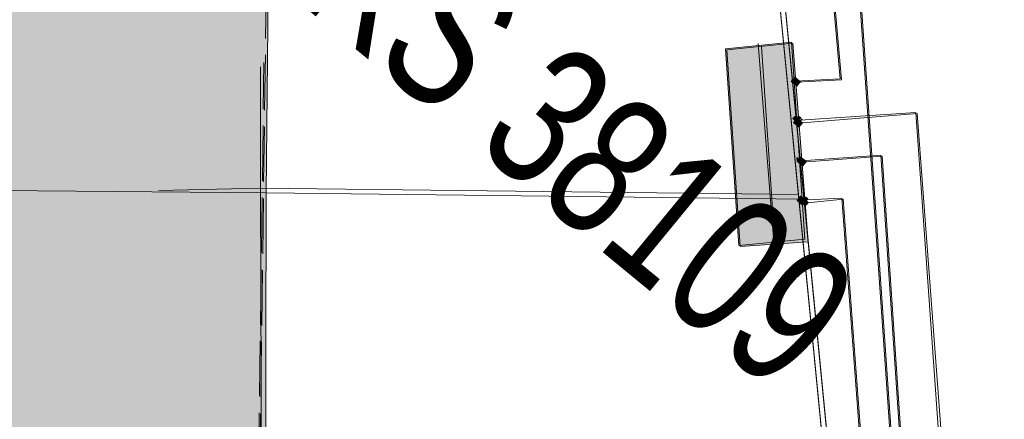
# Model space of a CAD drawing. Header units: metres. Extents: x -740 to 758, y -633 to 854.
# Tile 540 of 656: x 136.08 to 143.5, y -360.87 to -357.86. Entities that reach past the tile are written whole.
import ezdxf

# ---------------------------------------------------------------- set-up
doc = ezdxf.new("R2010")
doc.units = ezdxf.units.M
doc.header["$MEASUREMENT"] = 0
doc.linetypes.add('416_125', pattern=[0.5408, 0.416, -0.1248])
for name, color, linetype in [('Grundkarte.LOVION', 7, 'Continuous'), ('Strom.LOVION', 7, 'Continuous'), ('StromBemass.LOVION', 7, 'Continuous'), ('Wasser.LOVION', 7, 'Continuous')]:
    doc.layers.add(name, color=color, linetype=linetype)
doc.styles.add('ERSTELLTER_STIL_1', font='arial.ttf')

msp = doc.modelspace()

# ---------------------------------------------------------------- hatches: boundary and pattern name
at = {"layer": 'Grundkarte.LOVION', "linetype": 'Continuous', "lineweight": 18}
for points in [[(129.3667, -353.0878), (129.333, -359.0909), (137.941, -359.1655), (138.0012, -353.1302)], [(137.8981, -358.2148), (137.1321, -359.1469), (137.899, -359.131)], [(129.2671, -365.0677), (137.928, -365.078), (137.941, -359.1655), (129.333, -359.0909)], [(137.1321, -359.1469), (132.2456, -365.0925), (137.9181, -365.0699), (137.899, -359.131)]]:
    msp.add_hatch(color=9, dxfattribs=at).paths.add_polyline_path(points)
at = {"layer": 'Strom.LOVION', "linetype": 'Continuous', "lineweight": 13}
for points in [[(142.0003, -359.5132), (141.8997, -358.0305), (141.402, -358.0792), (141.5026, -359.5619)], [(142.0263, -359.5346), (141.9096, -358.0386), (141.4119, -358.0873), (141.5125, -359.57)]]:
    msp.add_hatch(color=7, dxfattribs=at).paths.add_polyline_path(points)
at = {"layer": 'Strom.LOVION', "linetype": 'Continuous', "lineweight": 18}
for points in [[(141.9254, -358.294), (141.899, -358.3261), (141.9312, -358.3525), (141.9576, -358.3204)], [(141.9353, -358.3021), (141.9089, -358.3342), (141.9411, -358.3607), (141.9675, -358.3285)], [(141.9569, -358.616), (141.9701, -358.5999), (141.9541, -358.5867), (141.9409, -358.6028), (141.9248, -358.5896), (141.9116, -358.6057), (141.9276, -358.6189), (141.9144, -358.6349), (141.9305, -358.6482), (141.9437, -358.6321), (141.9598, -358.6453), (141.973, -358.6292)], [(141.9507, -358.6109), (141.9243, -358.6431), (141.9565, -358.6695), (141.9829, -358.6374)], [(141.9402, -358.8984), (141.9431, -358.9277), (141.9752, -358.9541), (142.0016, -358.922), (141.9695, -358.8956), (141.9563, -358.9116)], [(141.953, -358.9358), (141.9851, -358.9623), (142.0115, -358.9301), (141.9794, -358.9037)], [(141.9424, -359.2233), (141.9746, -359.2497), (142.001, -359.2176), (141.9688, -359.1912)], [(142.0109, -359.2257), (142.0241, -359.2097), (142.008, -359.1965), (141.9948, -359.2125), (141.9787, -359.1993), (141.9655, -359.2154), (141.9816, -359.2286), (141.9684, -359.2447), (141.9844, -359.2579), (141.9976, -359.2418), (142.0137, -359.255), (142.0269, -359.2389)]]:
    msp.add_hatch(color=5, dxfattribs=at).paths.add_polyline_path(points)

# ---------------------------------------------------------------- linework, layer by layer
at = {"layer": 'Grundkarte.LOVION', "color": 8, "linetype": 'Continuous', "lineweight": 18}
for points in [[(142.5673, -365.0677), (141.7372, -356.5777), (141.5487, -353.1381), (141.5868, -347.7847), (142.0296, -344.7563), (142.3104, -342.187), (143.7666, -336.2221), (144.6928, -332.9987), (144.787, -332.753), (144.8755, -332.4488), (144.9961, -332.171), (145.0581, -331.8989), (145.2994, -331.3433), (145.3879, -331.0391), (145.4821, -330.7935), (145.7233, -330.2379), (145.8118, -329.9337), (145.9324, -329.6559), (146.0266, -329.4102), (146.5091, -328.299), (146.6033, -328.0534), (146.7561, -327.802), (146.8503, -327.5563), (147.0237, -327.2143)], [(142.5673, -365.0677), (141.7372, -356.5777), (141.5487, -353.1381), (141.5868, -347.7847), (142.0296, -344.7563)], [(153.7233, -416.9912), (153.3918, -416.0187), (150.2464, -406.2181), (149.1281, -402.3374), (147.4709, -395.9676), (146.1522, -390.0376), (145.2544, -385.6919), (143.7727, -375.374), (142.531, -365.0917), (141.6951, -356.5431), (141.5432, -353.7797), (141.6951, -356.5431), (141.9528, -359.178), (137.899, -359.131), (137.1321, -359.1469)], [(153.7233, -416.9912), (153.3918, -416.0187), (150.2464, -406.2181), (149.1281, -402.3374), (147.4709, -395.9676), (146.1522, -390.0376), (145.2544, -385.6919), (143.7727, -375.374), (142.531, -365.0917), (141.6951, -356.5431), (141.5432, -353.7797)], [(137.8981, -358.2148), (137.899, -359.131), (137.1321, -359.1469)], [(142.5144, -365.132), (137.928, -365.078), (129.2671, -365.0677), (128.0846, -365.065), (124.0951, -365.0709), (113.5814, -369.084), (112.0214, -363.7095), (124.1553, -359.0356), (128.0919, -359.094), (129.333, -359.0909), (137.941, -359.1655), (141.9948, -359.2125), (142.5673, -365.0677)], [(137.1321, -359.1469), (137.899, -359.131), (137.9181, -365.0699), (132.2456, -365.0925)], [(137.1321, -359.1469), (137.899, -359.131), (141.9528, -359.178), (142.531, -365.0917), (137.9181, -365.0699), (132.2456, -365.0925)]]:
    msp.add_lwpolyline(points, dxfattribs=at)
at = {"layer": 'Grundkarte.LOVION', "color": 253, "linetype": 'Continuous', "lineweight": 18}
for points in [[(142.0296, -344.7563), (141.5868, -347.7847), (141.5487, -353.1381), (141.7372, -356.5777), (142.5673, -365.0677)], [(141.5432, -353.7797), (141.6951, -356.5431), (142.531, -365.0917), (143.7727, -375.374), (145.2544, -385.6919), (146.1522, -390.0376), (147.4709, -395.9676), (149.1281, -402.3374), (150.2464, -406.2181), (153.3918, -416.0187), (153.7233, -416.9912)]]:
    msp.add_lwpolyline(points, dxfattribs=at)
at = {"layer": 'Grundkarte.LOVION', "color": 8, "linetype": 'Continuous', "lineweight": 18}
for points in [[(112.0214, -363.7095), (110.4615, -358.3351), (124.189, -353.0324), (128.1521, -353.0587), (129.3667, -353.0878), (138.0012, -353.1302), (141.5487, -353.1381), (141.7372, -356.5777), (141.9948, -359.2125), (137.941, -359.1655), (129.333, -359.0909), (128.0919, -359.094), (124.1553, -359.0356)], [(129.3667, -353.0878), (138.0012, -353.1302), (137.941, -359.1655), (129.333, -359.0909)], [(129.2671, -365.0677), (129.333, -359.0909), (137.941, -359.1655), (137.928, -365.078)]]:
    msp.add_lwpolyline(points, close=True, dxfattribs=at)
at = {"layer": 'Strom.LOVION', "color": 150, "linetype": 'Continuous', "lineweight": 18}
for points in [[(141.9283, -358.3233), (142.2664, -358.305), (142.1451, -356.9129)], [(141.9382, -358.3314), (142.2763, -358.3131), (142.155, -356.9211)], [(142.9367, -365.6136), (142.7695, -361.7877), (142.5739, -358.8808), (141.9723, -358.9248)], [(142.9003, -364.6953), (142.7794, -361.7959), (142.5838, -358.8889), (141.9822, -358.933)]]:
    msp.add_lwpolyline(points, dxfattribs=at)
at = {"layer": 'Strom.LOVION', "color": 7, "linetype": 'Continuous', "lineweight": 13}
for points in [[(142.0003, -359.5132), (141.5026, -359.5619), (141.402, -358.0792), (141.8997, -358.0305)], [(142.0263, -359.5346), (141.5125, -359.57), (141.4119, -358.0873), (141.9096, -358.0386)], [(141.9415, -358.3072), (141.9576, -358.3204), (141.9444, -358.3365), (141.9312, -358.3525), (141.899, -358.3261), (141.9122, -358.3101), (141.9254, -358.294)], [(141.9514, -358.3153), (141.9675, -358.3285), (141.9543, -358.3446), (141.9411, -358.3607), (141.925, -358.3475), (141.9089, -358.3342), (141.9221, -358.3182), (141.9353, -358.3021)], [(141.9569, -358.616), (141.973, -358.6292), (141.9598, -358.6453), (141.9437, -358.6321), (141.9305, -358.6482), (141.9144, -358.6349), (141.9276, -358.6189), (141.9116, -358.6057), (141.9248, -358.5896), (141.9409, -358.6028), (141.9541, -358.5867), (141.9701, -358.5999)], [(141.9668, -358.6241), (141.9829, -358.6374), (141.9697, -358.6534), (141.9565, -358.6695), (141.9404, -358.6563), (141.9243, -358.6431), (141.9375, -358.627), (141.9507, -358.6109), (141.9668, -358.6241), (141.98, -358.6081)], [(141.9431, -358.9277), (141.9402, -358.8984), (141.9563, -358.9116), (141.9695, -358.8956), (141.9855, -358.9088), (142.0016, -358.922), (141.9884, -358.9381), (141.9752, -358.9541)], [(141.969, -358.949), (141.953, -358.9358), (141.9662, -358.9198), (141.9794, -358.9037), (141.9954, -358.9169), (142.0115, -358.9301), (141.9983, -358.9462), (141.9851, -358.9623)], [(142.001, -359.2176), (141.9878, -359.2337), (141.9746, -359.2497), (141.9585, -359.2365), (141.9424, -359.2233), (141.9556, -359.2073), (141.9688, -359.1912), (141.9849, -359.2044), (141.9981, -359.1883), (141.9849, -359.2044)], [(142.0109, -359.2257), (142.0269, -359.2389), (142.0137, -359.255), (141.9976, -359.2418), (141.9844, -359.2579), (141.9684, -359.2447), (141.9816, -359.2286), (141.9655, -359.2154), (141.9787, -359.1993), (141.9948, -359.2125), (142.008, -359.1965), (142.0241, -359.2097)]]:
    msp.add_lwpolyline(points, close=True, dxfattribs=at)
for points in [[(141.7661, -359.5361), (141.6494, -358.0402)], [(141.776, -359.5443), (141.6754, -358.0615)]]:
    msp.add_lwpolyline(points, dxfattribs=at)
at = {"layer": 'Strom.LOVION', "color": 5, "linetype": 'Continuous', "lineweight": 18}
for points in [[(141.9276, -358.6189), (142.8381, -358.5594), (143.068, -361.8177)], [(141.9536, -358.6402), (142.848, -358.5676), (143.0939, -361.839)], [(141.9717, -359.2205), (142.2805, -359.2051), (142.4767, -361.8163), (142.5695, -364.8811), (141.8318, -364.8941), (137.8395, -364.8707)], [(141.9976, -359.2418), (142.2904, -359.2132), (142.4866, -361.8245), (142.5954, -364.9024), (141.8417, -364.9022), (137.8655, -364.892)]]:
    msp.add_lwpolyline(points, dxfattribs=at)
at = {"layer": 'StromBemass.LOVION', "color": 7, "linetype": '416_125', "lineweight": 13}
for points in [[(137.7892, -370.9141), (137.8369, -366.5647), (137.8435, -365.5739), (137.8758, -364.8466), (137.887, -361.7865), (137.952, -356.8591), (142.155, -356.9211)], [(143.2663, -371.4039), (137.7637, -371.3508), (137.827, -366.5566), (137.8175, -365.5526), (137.8498, -364.8253), (137.8771, -361.7784), (137.9245, -358.1827)]]:
    msp.add_lwpolyline(points, dxfattribs=at)
at = {"layer": 'Wasser.LOVION', "color": 150, "linetype": 'Continuous', "lineweight": 18}
for points in [[(143.0192, -364.5507), (142.8302, -362.6184), (142.7191, -361.9347), (142.126, -353.4511), (142.1406, -352.8438), (142.1865, -350.593), (143.2563, -342.6413), (143.2966, -342.2975), (143.4167, -341.5616), (143.6139, -340.4044), (144.2729, -336.2613), (143.8441, -336.2589), (143.2414, -336.1405), (142.688, -336.2241), (138.4949, -337.6242), (129.1049, -340.4339), (128.529, -340.7414), (128.4619, -340.6593), (117.9052, -344.2333), (116.7542, -344.5527), (113.203, -345.5649)], [(154.7196, -417.81), (152.6512, -412.0715), (150.927, -406.8314), (150.9041, -406.5971), (150.7269, -405.9938), (150.7241, -405.9645), (150.31, -404.6011), (150.0295, -403.6975), (148.7259, -399.5837), (146.59, -390.5859), (146.1437, -387.2306), (145.9117, -385.6129), (145.7862, -384.7828), (145.6893, -384.2455), (145.6228, -383.8678), (144.9448, -380.1066), (144.168, -373.9758), (143.043, -365.1895), (143.0093, -364.5425), (142.8203, -362.6103), (142.7092, -361.9266), (142.1162, -353.4429), (142.1243, -353.0727)]]:
    msp.add_lwpolyline(points, dxfattribs=at)

# ---------------------------------------------------------------- texts
at = {"layer": 'Strom.LOVION', "color": 7, "linetype": 'Continuous', "lineweight": 13, "insert": (138.1616, -357.7285), "char_height": 1.067086, "attachment_point": 7, "rotation": 320.58397, "style": 'ERSTELLTER_STIL_1'}
msp.add_mtext('{\\A1;\\W0.71558x;KS 38109}', dxfattribs=at)

doc.saveas('drawing.dxf')
